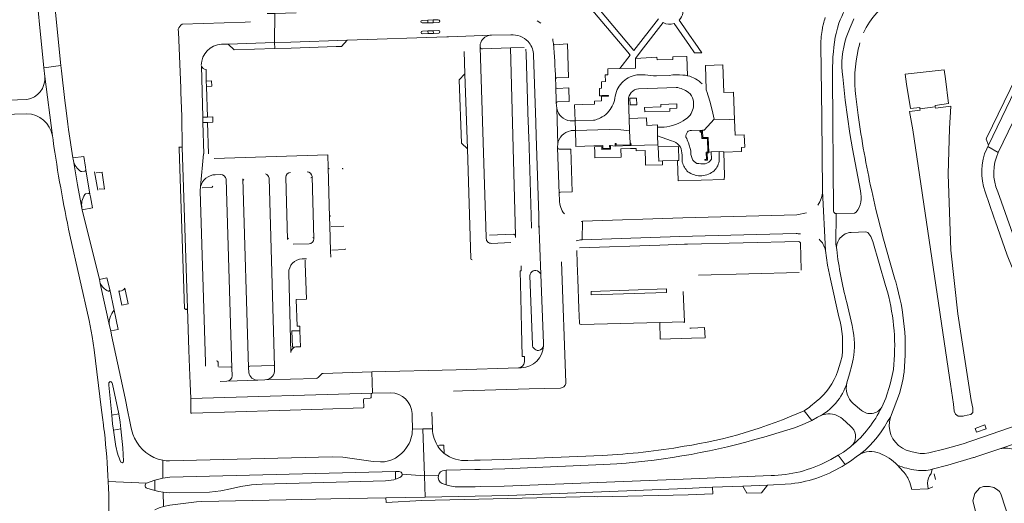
# Model space of a CAD drawing. Header units: metres. Extents: x 166325 to 190320, y 381923 to 404576.
# Tile 360 of 656: x 174343 to 174710, y 389487 to 389668. Entities that reach past the tile are written whole.
import ezdxf

# ---------------------------------------------------------------- set-up
doc = ezdxf.new("R2010")
doc.units = ezdxf.units.M
for name, color, linetype, lineweight in [('B-WE-OG-WATER_MEER-GV', 8, 'Continuous', 18), ('B-WE-VH-VERHARDING_ASFALT-GV', 8, 'Continuous', 18), ('B-WE-VH-VERHARDING_BETON-GV', 8, 'Continuous', 18), ('B-WE-VH-VERHARDING_BETONSTRAATSTEEN-GV', 8, 'Continuous', 18), ('B-WE-VH-VERHARDING_STRAATBAKSTEEN-GV', 8, 'Continuous', 18)]:
    doc.layers.add(name, color=color, linetype=linetype, lineweight=lineweight)

msp = doc.modelspace()

# ---------------------------------------------------------------- linework, layer by layer
at = {"layer": 'B-WE-OG-WATER_MEER-GV', "flags": 128}
for points in [[(174687.967, 389649.138), (174673.347, 389647.574), (174673.876, 389643.824), (174675.39, 389634.702), (174678.814, 389635.146), (174678.878, 389634.651), (174684.584, 389635.391), (174684.519, 389635.887), (174689.575, 389636.543), (174688.392, 389645.769)], [(174690.443, 389635.647), (174684.648, 389634.895), (174684.584, 389635.391), (174678.878, 389634.651), (174678.943, 389634.155), (174674.976, 389633.64), (174676.171, 389626.755), (174689.884, 389534.206), (174691.348, 389524.308), (174691.687, 389521.608), (174692.083, 389520.492), (174693.188, 389519.762), (174695.039, 389519.748), (174695.385, 389519.832), (174696.526, 389520.11), (174697.902, 389520.33), (174698.602, 389521.119), (174698.576, 389522.719), (174698.038, 389525.654), (174693.062, 389558.023), (174690.379, 389581.805), (174689.41, 389610.197), (174689.927, 389627.204)]]:
    msp.add_lwpolyline(points, close=True, dxfattribs=at)
msp.add_lwpolyline([(174712.413, 389480.351), (174709.047, 389490.738), (174708.562, 389491.607), (174707.787, 389492.287), (174706.451, 389493.088), (174704.879, 389493.462), (174702.594, 389493.433), (174701.241, 389492.934), (174699.409, 389490.852), (174698.589, 389488.182), (174701.581, 389476.591), (174709.4, 389446.582), (174714.521, 389429.184)], dxfattribs=at)
at = {"layer": 'B-WE-VH-VERHARDING_ASFALT-GV', "flags": 128}
for points in [[(174346.651, 389706.395), (174348.14, 389686.427), (174351.665, 389649.974), (174358.041, 389650.761), (174356.316, 389668.131), (174354.435, 389688.002), (174353.524, 389699.682), (174353.073, 389706.819), (174352.543, 389718.244), (174352.251, 389728.783), (174352.189, 389740.657), (174352.232, 389749.786), (174352.442, 389759.042), (174352.827, 389767.278), (174352.83, 389767.352)], [(174418.069, 389658.722), (174420.574, 389658.803), (174437.864, 389659.366), (174437.954, 389670.175), (174435.097, 389670.198)], [(174445.881, 389670.504), (174437.954, 389670.175), (174437.864, 389659.366), (174443.947, 389659.564), (174464.911, 389660.246), (174502.221, 389661.459), (174502.823, 389661.479), (174518.883, 389662.173), (174526.034, 389662.203)], [(174428.866, 389667.125), (174426.906, 389666.936), (174403.4, 389666.225)], [(174492.966, 389667.662), (174495.041, 389667.734), (174497.031, 389667.803), (174499.008, 389667.872)], [(174495.064, 389666.736), (174493.008, 389666.674)], [(174499.037, 389666.857), (174497.078, 389666.797), (174495.064, 389666.736)], [(174537.349, 389666.554), (174535.902, 389667.442)], [(174647.254, 389661.321), (174647.566, 389662.771), (174648.018, 389664.704), (174648.593, 389666.629)], [(174654.135, 389668.177), (174653.913, 389667.626), (174652.841, 389664.968), (174652.074, 389663.082), (174651.348, 389661.299)], [(174401.894, 389664.342), (174401.935, 389663.252), (174402.819, 389642.476), (174402.884, 389640.77), (174403.198, 389631.744), (174403.341, 389620.3), (174405.321, 389560.05), (174405.871, 389544.397), (174406.083, 389537.928), (174406.279, 389531.942), (174406.548, 389526.313), (174474.384, 389528.364), (174474.175, 389536.297), (174455.948, 389535.749), (174455.601, 389535.653), (174454.11, 389534.171), (174453.711, 389533.939), (174453.403, 389533.885), (174434.269, 389533.329), (174431.651, 389533.218), (174420.016, 389532.829), (174417.576, 389532.764)], [(174493.07, 389663.666), (174495.126, 389663.731), (174497.129, 389663.793), (174499.141, 389663.857)], [(174495.165, 389662.726), (174493.124, 389662.652)], [(174499.16, 389662.871), (174497.193, 389662.799), (174495.165, 389662.726)], [(174542.01, 389659.015), (174541.886, 389659.489)], [(174641.838, 389658.452), (174642.231, 389631.378), (174642.451, 389603.895), (174643.581, 389581.647), (174644.396, 389576.126), (174645.442, 389570.997), (174648.618, 389556.902)], [(174534.553, 389654.768), (174535.375, 389629.521), (174535.423, 389628.039), (174535.492, 389625.91), (174535.537, 389624.53), (174536.505, 389594.757), (174536.576, 389592.588), (174537.297, 389572.637), (174538.237, 389547.032), (174538.315, 389546.682), (174538.308, 389546.086)], [(174366.058, 389596.895), (174365.922, 389597.449), (174365.607, 389598.816), (174364.272, 389606.16), (174362.77, 389615.195), (174362.68, 389615.735), (174362.584, 389616.276), (174360.948, 389626.897), (174360.671, 389628.898), (174359.984, 389633.967), (174359.509, 389637.761), (174359.509, 389637.764), (174358.247, 389648.774), (174358.041, 389650.761), (174351.665, 389649.974), (174352.026, 389646.666), (174354.923, 389624.544), (174355.136, 389623.003), (174355.163, 389622.804)], [(174412.087, 389538.461), (174412.075, 389539.817), (174410.068, 389603.969), (174410.223, 389605.587), (174411.275, 389617.849), (174411.461, 389617.839), (174411.114, 389629.451), (174411.056, 389631.459), (174410.53, 389650.677)], [(174354.923, 389624.544), (174352.026, 389646.666)], [(174646.646, 389596.377), (174646.151, 389646.641)], [(174650.071, 389646.567), (174650.98, 389637.899), (174652.668, 389625.412), (174653.618, 389619.708), (174656.636, 389603.941)], [(174544.233, 389600.515), (174544.119, 389602.986), (174544.118, 389603.015), (174543.564, 389619.967), (174543.558, 389620.384), (174543.607, 389621.425), (174543.205, 389634.729), (174543.083, 389635.962), (174543.079, 389636.7), (174543.044, 389637.6), (174542.897, 389642.719)], [(174573.824, 389642.018), (174584.307, 389642.424), (174587.868, 389642.634)], [(174602.037, 389630.692), (174601.277, 389634.057), (174600.416, 389637.408), (174599.322, 389641.021)], [(174345.29, 389638.047), (174331.284, 389637.62), (174331.434, 389632.324), (174345.374, 389632.782)], [(174556.934, 389630.359), (174550.094, 389630.059), (174550.201, 389626.565), (174562.79, 389626.896), (174567.124, 389626.773), (174570.458, 389626.428), (174570.28, 389631.015), (174570.014, 389637.902)], [(174656.825, 389625.252), (174655.784, 389632.278), (174654.877, 389639.246)], [(174593.527, 389626.458), (174597.672, 389626.611), (174598.287, 389626.634), (174602.037, 389630.692)], [(174583.327, 389627.755), (174583.214, 389627.718), (174580.851, 389627.711), (174580.871, 389624.561), (174586.102, 389622.637)], [(174603.859, 389614.985), (174603.908, 389618.619), (174600.911, 389618.552), (174601.063, 389615.759)], [(174643.581, 389581.647), (174642.451, 389603.895)], [(174384.49, 389514.767), (174384.239, 389515.943), (174383.719, 389518.385), (174383.078, 389521.391), (174382.057, 389526.447), (174377.002, 389549.974), (174376.657, 389551.613), (174376.242, 389553.573), (174372.779, 389569.389), (174372.465, 389570.822), (174366.058, 389596.895)], [(174636.471, 389595.684), (174632.943, 389595.001), (174590.299, 389593.888), (174552.823, 389592.681), (174552.72, 389585.645), (174578.232, 389586.536), (174589.157, 389586.918), (174593.922, 389587.046), (174617.871, 389587.69), (174632.627, 389587.974)], [(174655.049, 389595.966), (174654.469, 389595.611), (174647.613, 389595.483), (174647.491, 389584.017), (174647.77, 389581.988)], [(174647.77, 389581.988), (174647.491, 389584.017), (174647.613, 389595.483)], [(174663.168, 389594.12), (174662.455, 389596.987)], [(174552.72, 389585.645), (174552.823, 389592.681), (174552.336, 389592.564)], [(174669.802, 389569.982), (174669.5, 389570.984), (174667.692, 389577.001), (174665.215, 389585.877), (174664.124, 389590.27), (174663.168, 389594.12)], [(174653.211, 389588.446), (174658.711, 389588.633), (174659.424, 389588.349), (174660.481, 389586.916), (174661.311, 389585.086), (174666.049, 389568.544), (174666.731, 389566.162)], [(174361.428, 389587.445), (174368.596, 389555.525), (174369.796, 389549.471), (174370.536, 389544.591), (174373.147, 389523.039), (174373.599, 389519.308), (174373.96, 389516.573), (174374.017, 389516.117), (174374.157, 389514.977), (174374.291, 389513.835)], [(174546.606, 389531.936), (174546.639, 389532.382), (174545.011, 389577.409)], [(174653.694, 389552.915), (174653.537, 389553.586), (174651.502, 389562.283)], [(174649.766, 389542.138), (174649.252, 389539.934), (174648.247, 389536.668)], [(174651.606, 389532.24), (174652.511, 389535.604), (174653.386, 389538.858), (174653.977, 389541.053)], [(174529.991, 389537.854), (174528.939, 389537.822), (174505.643, 389537.124), (174474.175, 389536.297), (174474.384, 389528.364), (174481.24, 389528.524)], [(174668.959, 389537.226), (174668.525, 389534.989), (174667.762, 389531.713), (174666.096, 389526.521), (174664.601, 389523.099)], [(174794.343, 389537.098), (174784.596, 389533.703), (174782.464, 389539.945), (174772.722, 389536.617), (174727.479, 389520.788), (174727.135, 389520.667), (174719.133, 389517.769), (174698.673, 389510.725), (174697.548, 389510.337), (174694.993, 389509.458), (174688.324, 389507.555), (174682.23, 389506.1), (174680.57, 389505.81)], [(174653.222, 389508.541), (174652.986, 389508.344), (174650.304, 389506.354), (174648.343, 389505.179), (174650.946, 389501.738), (174652.913, 389502.999), (174655.601, 389504.885), (174656.207, 389505.31), (174658.413, 389507.101), (174660.042, 389508.671), (174661.583, 389510.329), (174663.031, 389512.068), (174664.382, 389513.883), (174665.631, 389515.77), (174666.775, 389517.722), (174667.896, 389519.347), (174671.182, 389528.243), (174671.881, 389530.636), (174672.567, 389533.808), (174672.758, 389535.013), (174672.913, 389536.223)], [(174377.082, 389520.112), (174376.023, 389531.402), (174376.021, 389532.2)], [(174377.109, 389532.377), (174377.33, 389531.685), (174379.664, 389520.663), (174380.173, 389517.537), (174380.428, 389515.067), (174381.17, 389507.887), (174381.407, 389502.889)], [(174504.624, 389529.058), (174507.979, 389529.182), (174532.908, 389529.973), (174544.673, 389530.288)], [(174640.14, 389525.218), (174637.958, 389523.451), (174637.567, 389523.134), (174635.597, 389521.812), (174638.475, 389518.143), (174640.577, 389519.386)], [(174378.431, 389509.337), (174377.714, 389514.518), (174377.382, 389516.916), (174377.082, 389520.112)], [(174489.211, 389520.713), (174489.232, 389519.784), (174489.345, 389514.89), (174493.189, 389515.036), (174496.815, 389515.026), (174496.814, 389515.048), (174496.813, 389515.07), (174496.632, 389521.316)], [(174638.475, 389518.143), (174635.597, 389521.812)], [(174667.896, 389519.347), (174666.775, 389517.722), (174665.631, 389515.77), (174664.382, 389513.883), (174663.031, 389512.068), (174661.583, 389510.329), (174660.042, 389508.671), (174658.413, 389507.101), (174656.207, 389505.31)], [(174683.443, 389499.905), (174689.296, 389501.448), (174698.921, 389504.307), (174699.14, 389504.37), (174700.061, 389504.673), (174708.713, 389507.52), (174727.425, 389513.848), (174727.572, 389513.899), (174745.529, 389520.132)], [(174485.497, 389498.136), (174493.857, 389497.418), (174493.189, 389515.036)], [(174493.189, 389515.036), (174489.345, 389514.89)], [(174496.815, 389515.026), (174493.189, 389515.036), (174493.857, 389497.418), (174499.027, 389497.614)], [(174620.547, 389511.955), (174632.03, 389515.434), (174634.884, 389516.491), (174638.475, 389518.143)], [(174501.232, 389505.842), (174500.085, 389506.884), (174499.06, 389508.09)], [(174678.97, 389505.85), (174676.01, 389506.43), (174673.765, 389507.076), (174672.318, 389507.865)], [(174375.749, 389495.307), (174390.079, 389494.721), (174393.096, 389495.814), (174396.139, 389496.619), (174396.116, 389503.301), (174394.4, 389503.725), (174392.754, 389504.369)], [(174477.475, 389502.656), (174474.728, 389502.817), (174463.312, 389504.43), (174459.342, 389504.551), (174398.648, 389503.091), (174397.377, 389503.136), (174396.116, 389503.301), (174396.139, 389496.619), (174398.708, 389497.029), (174482.961, 389499.057), (174484.441, 389499.092)], [(174560.217, 389505.105), (174523.349, 389503.572), (174514.589, 389503.342), (174512.498, 389503.285), (174510.02, 389503.218)], [(174650.946, 389501.738), (174648.343, 389505.179), (174645.596, 389503.531)], [(174501.351, 389499.516), (174501.931, 389499.53), (174512.6, 389499.795), (174514.692, 389499.847), (174523.903, 389500.075), (174560.719, 389501.702), (174565.681, 389501.962)], [(174484.631, 389496.907), (174483.009, 389496.206), (174482.389, 389496.011), (174479.286, 389495.565), (174433.233, 389494.374), (174429.219, 389494.095), (174425.319, 389493.466), (174421.427, 389492.587), (174417.795, 389491.872), (174413.507, 389491.423), (174398.78, 389491.096), (174396.197, 389491.306), (174396.424, 389486.066), (174398.804, 389486.529), (174408.704, 389487.772), (174410.75, 389487.88), (174442.23, 389488.51), (174458.817, 389488.842), (174479.456, 389489.255), (174494.155, 389489.549), (174493.857, 389497.418)], [(174493.857, 389497.418), (174485.497, 389498.136)], [(174499.027, 389497.614), (174493.857, 389497.418), (174494.155, 389489.549), (174525.19, 389490.17), (174591.47, 389492.76), (174601.388, 389493.191), (174612.733, 389493.635), (174621.919, 389493.994), (174630.805, 389494.523)], [(174624.55, 389497.587), (174623.268, 389497.536), (174596.409, 389496.479), (174590.502, 389496.225), (174523.625, 389493.605), (174514.917, 389493.442), (174512.79, 389493.403), (174507.296, 389493.3)], [(174390.079, 389494.721), (174375.749, 389495.307)], [(174393.086, 389484.73), (174394.718, 389485.492), (174396.424, 389486.066), (174396.197, 389491.306), (174394.682, 389491.582), (174393.191, 389491.97), (174390.186, 389492.828)], [(174501.984, 389494.104), (174500.46, 389494.66)]]:
    msp.add_lwpolyline(points, dxfattribs=at)
at = {"layer": 'B-WE-VH-VERHARDING_ASFALT-GV'}
for points in [[(174648.593, 389666.629, -0.0670117), (174653.78, 389676.13)], [(174657.82, 389663.032, -0.161115), (174669.667, 389675.882)], [(174403.4, 389666.225, 0.1851159), (174401.894, 389664.342)], [(174493.008, 389666.674, -0.9811441), (174492.966, 389667.662)], [(174642.835, 389666.397, 0.0131625), (174642.445, 389664.689)], [(174643.513, 389668.671, 0.0188543), (174642.835, 389666.397)], [(174493.124, 389662.652, -0.9787042), (174493.07, 389663.666)], [(174499.141, 389663.857, -0.961384), (174499.16, 389662.871)], [(174526.034, 389662.203, -0.2359167), (174532.515, 389659.74)], [(174642.445, 389664.689, 0.0496502), (174641.838, 389658.452)], [(174410.499, 389650.878, -0.4053469), (174418.069, 389658.722)], [(174532.515, 389659.74, -0.1632677), (174534.525, 389655.223)], [(174541.886, 389659.489, -0.0585587), (174541.727, 389660.703)], [(174646.151, 389646.641, -0.0422991), (174647.254, 389661.321)], [(174651.348, 389661.299, 0.1150503), (174650.071, 389646.567)], [(174655.848, 389656.833, -0.0232673), (174656.435, 389659.276)], [(174534.525, 389655.223, -0.0131581), (174534.553, 389654.768)], [(174654.877, 389639.246, -0.0875017), (174655.848, 389656.833)], [(174572.129, 389647.038, 0.1236459), (174569.306, 389645.753)], [(174590.354, 389647.221, 0.0551405), (174585.276, 389647.115)], [(174597.554, 389643.912, 0.1428923), (174592.119, 389646.961)], [(174352.026, 389646.666, -0.3985343), (174345.29, 389638.047)], [(174542.897, 389642.719, 0.0026111), (174542.797, 389645.792)], [(174569.306, 389645.753, 0.152837), (174565.505, 389641.072)], [(174592.389, 389640.738, -0.1954264), (174594.134, 389637.932)], [(174345.374, 389632.782, -0.3514431), (174354.923, 389624.544)], [(174593.428, 389632.904, -0.1101067), (174591.373, 389630.709)], [(174591.488, 389623.981, -0.1796819), (174592.05, 389625.948)], [(174592.05, 389625.948, -0.2681661), (174593.527, 389626.458)], [(174662.455, 389596.987, -0.0194004), (174656.825, 389625.252)], [(174355.163, 389622.804, 0.0176676), (174361.428, 389587.445)], [(174592.415, 389621.902, 0.0466121), (174591.488, 389623.981)], [(174588.965, 389620.961, -0.1850905), (174589.892, 389618.158)], [(174589.892, 389618.158, -0.0539534), (174590.095, 389614.656)], [(174593.779, 389616.058, -0.1240393), (174593.256, 389618.97)], [(174595.577, 389614.236, -0.2011035), (174593.779, 389616.058)], [(174598.616, 389614.076, -0.0645067), (174595.577, 389614.236)], [(174601.063, 389615.759, -0.1773519), (174598.616, 389614.076)], [(174601.567, 389611.107, 0.1847245), (174603.859, 389614.985)], [(174592.193, 389611.099, 0.1417389), (174596.794, 389609.571)], [(174596.794, 389609.571, 0.1436175), (174601.567, 389611.107)], [(174642.451, 389603.895, -0.1575223), (174640.72, 389598.589)], [(174656.636, 389603.941, -0.2318749), (174655.049, 389595.966)], [(174546.12, 389595.363, -0.1801451), (174544.233, 389600.515)], [(174647.613, 389595.483, -0.39606), (174646.646, 389596.377)], [(174647.77, 389581.988, -0.4280313), (174653.211, 389588.446)], [(174550.51, 389585.252, -0.0701698), (174552.72, 389585.645)], [(174632.627, 389587.974, -0.0175978), (174634.213, 389587.884)], [(174641.177, 389585.843, -0.1774782), (174643.581, 389581.647)], [(174651.502, 389562.283, -0.034413), (174647.77, 389581.988)], [(174672.913, 389536.223, 0.0973048), (174669.802, 389569.982)], [(174666.731, 389566.162, -0.093459), (174668.959, 389537.226)], [(174648.618, 389556.902, -0.094397), (174649.766, 389542.138)], [(174653.977, 389541.053, 0.0977), (174653.694, 389552.915)], [(174538.308, 389546.086, -0.3906586), (174529.991, 389537.854)], [(174648.247, 389536.668, -0.1389769), (174640.14, 389525.218)], [(174376.021, 389532.2, -0.7077924), (174377.109, 389532.377)], [(174544.673, 389530.288, 0.3527054), (174546.606, 389531.936)], [(174640.577, 389519.386, 0.2116148), (174651.606, 389532.24)], [(174481.24, 389528.524, -0.3968488), (174489.211, 389520.713)], [(174635.597, 389521.812, -0.0681115), (174590.757, 389508.502)], [(174672.318, 389507.865, -0.357194), (174667.896, 389519.347)], [(174392.754, 389504.369, -0.2319094), (174384.49, 389514.767)], [(174489.345, 389514.89, -0.1542146), (174487.134, 389508.032)], [(174499.06, 389508.09, -0.1369386), (174496.815, 389515.026)], [(174374.291, 389513.835, -0.0182486), (174375.749, 389495.307)], [(174565.681, 389501.962, 0.0534841), (174620.547, 389511.955)], [(174380.441, 389502.626, -0.0629445), (174378.431, 389509.337)], [(174487.134, 389508.032, -0.2545465), (174477.475, 389502.656)], [(174590.757, 389508.502, -0.0314219), (174560.217, 389505.105)], [(174510.02, 389503.218, -0.1944715), (174501.232, 389505.842)], [(174645.596, 389503.531, -0.1119532), (174624.55, 389497.587)], [(174656.207, 389505.31, -0.2406494), (174663.777, 389505.887)], [(174663.777, 389505.887, -0.1020858), (174670.502, 389501.462)], [(174680.57, 389505.81, -0.0775141), (174678.97, 389505.85)], [(174381.407, 389502.889, -0.7900404), (174380.441, 389502.626)], [(174630.805, 389494.523, 0.1169183), (174650.946, 389501.738)], [(174670.502, 389501.462, 0.074777), (174677.541, 389499.607)], [(174677.541, 389499.607, 0.0982051), (174683.443, 389499.905)], [(174484.441, 389499.092, -0.3657909), (174485.497, 389498.136)], [(174485.497, 389498.136, -0.3919453), (174484.631, 389496.907)], [(174499.027, 389497.614, -0.3279603), (174501.351, 389499.516)], [(174375.749, 389495.307, -0.0189974), (174375.827, 389475.936)], [(174507.296, 389493.3, -0.0807563), (174501.984, 389494.104)]]:
    msp.add_lwpolyline(points, format="xyb", dxfattribs=at)
at = {"layer": 'B-WE-VH-VERHARDING_BETON-GV', "flags": 128}
for points in [[(174414.353, 389645.069), (174412.375, 389644.987), (174412.453, 389642.993), (174412.616, 389642.999), (174414.419, 389643.05)], [(174414.789, 389631.579), (174412.773, 389631.511), (174411.056, 389631.459), (174411.114, 389629.451), (174412.834, 389629.505), (174414.854, 389629.574)], [(174447.337, 389551.693), (174444.352, 389551.591), (174444.562, 389545.605), (174445.838, 389545.649), (174447.542, 389545.707)], [(174699.924, 389513.753), (174703.578, 389515.031), (174703.132, 389516.475), (174699.439, 389515.176)]]:
    msp.add_lwpolyline(points, close=True, dxfattribs=at)
at = {"layer": 'B-WE-VH-VERHARDING_BETONSTRAATSTEEN-GV', "flags": 128}
for points in [[(174809.88, 389697.469), (174808.003, 389696.83), (174806.184, 389696.097), (174767.641, 389682.725), (174763.421, 389681.261), (174763.327, 389681.228), (174759.446, 389679.882), (174730.29, 389669.727), (174729.383, 389669.25), (174727.315, 389667.138), (174725.109, 389663.792), (174724.289, 389662.229), (174723.706, 389661.117), (174723.527, 389660.743), (174719.248, 389651.837), (174704.427, 389620.98), (174704.235, 389620.583), (174708.119, 389618.324), (174728.925, 389661.23)], [(174495.041, 389667.734), (174492.966, 389667.662)], [(174493.008, 389666.674), (174495.064, 389666.736), (174495.041, 389667.734)], [(174499.008, 389667.872), (174497.031, 389667.803), (174497.078, 389666.797), (174499.037, 389666.857)], [(174495.126, 389663.731), (174493.07, 389663.666)], [(174493.124, 389662.652), (174495.165, 389662.726), (174495.126, 389663.731)], [(174499.141, 389663.857), (174497.129, 389663.793), (174497.193, 389662.799), (174499.16, 389662.871)], [(174518.883, 389662.173), (174502.823, 389661.479)], [(174547.243, 389658.879), (174542.579, 389658.56)], [(174543.303, 389646.243), (174547.63, 389646.365), (174547.243, 389658.879)], [(174508.708, 389655.972), (174508.97, 389647.621), (174509.85, 389619.593), (174511.133, 389578.698)], [(174516.893, 389586.123), (174516.876, 389586.693), (174514.649, 389657.523), (174514.617, 389657.772)], [(174514.91, 389657.183), (174514.72, 389657.519), (174514.617, 389657.772), (174514.649, 389657.523), (174516.876, 389586.693)], [(174525.908, 389657.352), (174515.452, 389656.967)], [(174518.178, 389587.386), (174527.153, 389587.721), (174527.826, 389587.263), (174525.908, 389657.352)], [(174531.033, 389657.566), (174525.908, 389657.352), (174527.826, 389587.263), (174527.846, 389586.518)], [(174533.825, 389589.989), (174533.679, 389594.692), (174532.756, 389624.443), (174532.708, 389625.991), (174532.652, 389627.797), (174532.602, 389629.409), (174531.803, 389655.15), (174531.749, 389656.9)], [(174410.53, 389650.677), (174411.056, 389631.459), (174412.773, 389631.511), (174412.453, 389642.993)], [(174591.69, 389654.152), (174586.558, 389654.05), (174586.559, 389653.029), (174580.684, 389652.93), (174580.626, 389653.845), (174572.584, 389653.461), (174572.65, 389649.786), (174566.801, 389649.68), (174562.305, 389649.553), (174562.368, 389647.325), (174561.366, 389647.311), (174561.435, 389644.784), (174559.973, 389644.742), (174559.941, 389642.262), (174559.171, 389642.216), (174559.257, 389639.448), (174559.891, 389639.46), (174559.941, 389637.607), (174557.377, 389637.517), (174557.39, 389636.385), (174552.761, 389636.206), (174549.89, 389636.095), (174550.094, 389630.059), (174556.934, 389630.359)], [(174592.119, 389646.961), (174591.854, 389654.175), (174591.69, 389654.152)], [(174609.297, 389640.813), (174605.656, 389640.694), (174605.319, 389651.004), (174598.755, 389650.774), (174599.015, 389641.675)], [(174412.453, 389642.993), (174412.375, 389644.987), (174412.291, 389649.237)], [(174580.425, 389646.962), (174585.276, 389647.115)], [(174542.897, 389642.719), (174543.044, 389637.6), (174543.079, 389636.7)], [(174547.741, 389642.4), (174543.4, 389642.22)], [(174543.54, 389637.216), (174547.913, 389637.392), (174547.914, 389637.378), (174547.741, 389642.4)], [(174599.322, 389641.021), (174600.416, 389637.408), (174601.277, 389634.057), (174602.037, 389630.692), (174607.686, 389630.566), (174609.634, 389630.523), (174609.297, 389640.813)], [(174570.014, 389637.902), (174570.28, 389631.015), (174576.716, 389631.193), (174576.835, 389628.402), (174580.845, 389628.601), (174580.851, 389627.711), (174583.214, 389627.718), (174583.327, 389627.755)], [(174543.205, 389634.729), (174543.607, 389621.425)], [(174413.239, 389617.833), (174412.834, 389629.505), (174411.114, 389629.451), (174411.461, 389617.839), (174411.275, 389617.849), (174410.223, 389605.587)], [(174550.094, 389630.059), (174548.229, 389630.108)], [(174548.349, 389626.413), (174548.653, 389626.455), (174550.201, 389626.565), (174550.094, 389630.059)], [(174597.641, 389626.212), (174597.672, 389626.611), (174593.527, 389626.458)], [(174601.063, 389615.759), (174600.911, 389618.552), (174599.996, 389618.429), (174600.005, 389618.108), (174599.395, 389618.059), (174599.545, 389615.44), (174598.56, 389615.401), (174598.531, 389615.721), (174599.179, 389615.768), (174599.076, 389618.359), (174599.691, 389618.388), (174599.541, 389623.577), (174597.433, 389623.517), (174597.352, 389625.903), (174596.758, 389625.842), (174596.713, 389626.205), (174597.641, 389626.212)], [(174586.102, 389622.637), (174580.871, 389624.561), (174581.022, 389621.189), (174581.059, 389620.367), (174588.739, 389620.502), (174588.777, 389615.292), (174588.289, 389615.293), (174588.524, 389607.678), (174605.779, 389608.212), (174605.879, 389609.563), (174605.59, 389618.424), (174605.473, 389618.534), (174603.908, 389618.619), (174603.859, 389614.985)], [(174592.415, 389621.902), (174593.256, 389618.97)], [(174403.341, 389620.3), (174402.936, 389620.295), (174402.182, 389620.287), (174402.107, 389620.286)], [(174402.252, 389619.667), (174404.221, 389560.045), (174404.751, 389559.599), (174404.934, 389559.603), (174405.321, 389560.05), (174403.341, 389620.3)], [(174543.564, 389619.967), (174544.118, 389603.015)], [(174548.464, 389619.587), (174544.104, 389619.479)], [(174544.611, 389603.515), (174548.99, 389603.563), (174548.464, 389619.587)], [(174708.119, 389618.324), (174704.235, 389620.583), (174703.793, 389619.67)], [(174366.586, 389616.845), (174362.584, 389616.276), (174362.68, 389615.735), (174362.77, 389615.195)], [(174362.77, 389615.195), (174364.272, 389606.16), (174365.607, 389598.816), (174365.922, 389597.449)], [(174367.337, 389611.866), (174367.207, 389612.851), (174366.586, 389616.845)], [(174458.813, 389579.17), (174458.754, 389581.382), (174458.47, 389591.044), (174458.36, 389594.12), (174457.849, 389612.656), (174457.689, 389617.374), (174415.348, 389616.017)], [(174365.906, 389611.156), (174366.886, 389611.315)], [(174368.916, 389602.693), (174367.337, 389611.866)], [(174370.652, 389611.062), (174371.899, 389604.16)], [(174373.47, 389610.664), (174373.458, 389610.975), (174373.457, 389610.978), (174371.25, 389610.658)], [(174372.341, 389604.717), (174374.362, 389604.615), (174373.47, 389610.664)], [(174457.849, 389612.656), (174458.36, 389594.12)], [(174415.718, 389609.985), (174417.737, 389610.035)], [(174421.927, 389537.702), (174419.751, 389608.268)], [(174419.751, 389608.268), (174421.927, 389537.702), (174422.015, 389534.848)], [(174425.992, 389608.468), (174428.128, 389537.94)], [(174428.201, 389536.129), (174428.128, 389537.94), (174425.992, 389608.468)], [(174437.846, 389538.321), (174435.792, 389608.737)], [(174435.792, 389608.737), (174437.846, 389538.321), (174437.881, 389536.424)], [(174442.024, 389609.016), (174442.749, 389585.747)], [(174452.576, 389586.034), (174451.839, 389609.294)], [(174367.31, 389602.806), (174368.265, 389603.009)], [(174410.223, 389605.587), (174410.068, 389603.969), (174412.075, 389539.817)], [(174414.274, 389605.187), (174410.763, 389605.069)], [(174703.231, 389603.599), (174706.505, 389594.156), (174707.143, 389592.317), (174710.433, 389582.829), (174711.426, 389579.965), (174713.34, 389575.345), (174713.502, 389575.402), (174734.636, 389582.886), (174739.245, 389584.518), (174756.588, 389590.66)], [(174714.134, 389585.99), (174707.952, 389603.617)], [(174365.922, 389597.449), (174366.058, 389596.895), (174369.851, 389597.657), (174369.151, 389601.658), (174368.916, 389602.693)], [(174537.297, 389572.637), (174536.576, 389592.588)], [(174458.47, 389591.044), (174458.754, 389581.382)], [(174463.786, 389590.745), (174458.953, 389590.597)], [(174526.043, 389584.596), (174518.813, 389584.326)], [(174633.58, 389584.971), (174592.018, 389584.011), (174590.994, 389583.976), (174581.679, 389583.656), (174551.669, 389582.624)], [(174450.745, 389584.143), (174444.784, 389583.982)], [(174459.224, 389581.843), (174464.041, 389581.99)], [(174550.74, 389581.615), (174550.905, 389576.971), (174551.118, 389570.962), (174551.509, 389559.941), (174551.7, 389554.55)], [(174634.489, 389574.273), (174634.381, 389579.591), (174634.286, 389584.284)], [(174445.965, 389563.301), (174449.726, 389563.427), (174449.293, 389576.804), (174449.271, 389578.031)], [(174449.748, 389578.539), (174448.129, 389578.548)], [(174529.932, 389575.955), (174530, 389574.034), (174529.571, 389574.019), (174529.817, 389564.103), (174530.102, 389552.613), (174530.363, 389542.118), (174531.134, 389542.093), (174531.188, 389540.576), (174531.208, 389540.006)], [(174596.187, 389572.485), (174633.754, 389573.502)], [(174375.256, 389571.442), (174372.465, 389570.822), (174372.779, 389569.389)], [(174376.306, 389567.046), (174375.256, 389571.442)], [(174443.131, 389573.256), (174443.985, 389543.585)], [(174534.206, 389546.07), (174534.186, 389546.576), (174533.165, 389572.201)], [(174372.779, 389569.389), (174376.242, 389553.573)], [(174377.995, 389559.409), (174376.306, 389567.046)], [(174379.681, 389566.551), (174380.878, 389561.185), (174383.245, 389561.723), (174381.923, 389567.532)], [(174552.307, 389553.982), (174581.671, 389554.803), (174590.891, 389555.061), (174590.456, 389566.382)], [(174445.838, 389545.649), (174444.562, 389545.605), (174444.352, 389551.591), (174447.337, 389551.693), (174447.278, 389553.432), (174446.284, 389553.408), (174445.965, 389563.301)], [(174376.242, 389553.573), (174376.657, 389551.613), (174379.491, 389552.187), (174377.995, 389559.409)], [(174590.852, 389554.592), (174590.891, 389555.061), (174581.671, 389554.803), (174581.866, 389548.496), (174593.567, 389548.88), (174598.645, 389549.046), (174598.472, 389552.874)], [(174598.472, 389552.874), (174593.425, 389552.659), (174592.987, 389552.64)], [(174416.737, 389539.969), (174416.814, 389538.325)], [(174417.073, 389538.065), (174421.421, 389538.199)], [(174428.592, 389538.471), (174437.386, 389538.753)], [(174528.939, 389537.822), (174529.991, 389537.854)], [(174420.016, 389532.829), (174431.651, 389533.218)], [(174434.269, 389533.329), (174453.403, 389533.885)], [(174377.082, 389520.112), (174379.664, 389520.663), (174377.33, 389531.685), (174377.109, 389532.377)], [(174474.384, 389528.364), (174406.548, 389526.313), (174406.608, 389521.057)], [(174471.25, 389523.17), (174471.078, 389525.834)], [(174471.59, 389526.362), (174473.587, 389526.43)], [(174473.954, 389526.797), (174473.904, 389527.812)], [(174406.905, 389520.837), (174455.84, 389522.37), (174470.937, 389522.863)], [(174657.022, 389521.937), (174653.963, 389524.507)], [(174640.577, 389519.386), (174642.514, 389520.265), (174643.668, 389520.539)], [(174649.987, 389518.732), (174652.938, 389516.024), (174653.579, 389515.436)], [(174380.428, 389515.067), (174377.714, 389514.518), (174378.431, 389509.337)], [(174381.407, 389502.889), (174381.17, 389507.887), (174380.428, 389515.067)], [(174727.425, 389513.848), (174708.713, 389507.52)], [(174499.06, 389508.09), (174500.085, 389506.884), (174501.232, 389505.842), (174501.091, 389508.925)], [(174501.091, 389508.925), (174499.474, 389508.905)], [(174670.502, 389501.462), (174672.503, 389499.173)], [(174683.032, 389498.307), (174683.443, 389499.905)], [(174484.441, 389499.092), (174482.961, 389499.057), (174483.009, 389496.206), (174484.631, 389496.907)], [(174500.46, 389494.66), (174501.984, 389494.104), (174501.931, 389499.53)], [(174501.931, 389499.53), (174501.351, 389499.516)], [(174684.634, 389496.159), (174684.135, 389498.179)], [(174393.096, 389495.814), (174390.079, 389494.721)], [(174390.186, 389492.828), (174393.191, 389491.97), (174393.096, 389495.814)], [(174675.073, 389495.023), (174675.799, 389492.404), (174681.917, 389492.587), (174681.691, 389494.683)], [(174681.691, 389494.683), (174681.917, 389492.587), (174683.672, 389493.396)]]:
    msp.add_lwpolyline(points, dxfattribs=at)
for points in [[(174497.031, 389667.803), (174495.041, 389667.734), (174495.064, 389666.736), (174497.078, 389666.797)], [(174497.129, 389663.793), (174495.126, 389663.731), (174495.165, 389662.726), (174497.193, 389662.799)], [(174437.864, 389659.366), (174420.574, 389658.803), (174422.745, 389656.675), (174437.91, 389657.113)], [(174464.911, 389660.246), (174443.947, 389659.564), (174437.864, 389659.366), (174437.91, 389657.113), (174444.025, 389657.301), (174460.863, 389657.898), (174462.791, 389657.954)], [(174719.248, 389651.837), (174717.09, 389651.112), (174716.878, 389650.743), (174703.771, 389623.647), (174703.605, 389623.265), (174704.427, 389620.98)], [(174508.97, 389647.621), (174506.829, 389645.499), (174507.607, 389621.735), (174509.85, 389619.593)], [(174560.031, 389639.257), (174560.025, 389639.577), (174562.551, 389639.625), (174562.557, 389639.305)], [(174570.609, 389636.034), (174570.58, 389638.551), (174573.076, 389638.596), (174573.083, 389636.094)], [(174588.09, 389634.844), (174585.499, 389634.758), (174585.526, 389633.764), (174576.088, 389633.421), (174576.066, 389635.07), (174582.066, 389635.315), (174582.053, 389636.271), (174588.059, 389636.487)], [(174580.851, 389627.711), (174580.845, 389628.601), (174576.835, 389628.402), (174576.716, 389631.193), (174570.28, 389631.015), (174570.458, 389626.428), (174570.638, 389621.8), (174570.911, 389621.809), (174570.988, 389620.868), (174581.022, 389621.189), (174580.871, 389624.561)], [(174613.262, 389624.846), (174609.823, 389624.734), (174609.634, 389630.523), (174607.686, 389630.566), (174602.037, 389630.692), (174598.287, 389626.634), (174597.672, 389626.611), (174597.641, 389626.212), (174597.754, 389623.856), (174599.837, 389623.883), (174599.996, 389618.429), (174600.911, 389618.552), (174603.908, 389618.619), (174605.473, 389618.534), (174605.59, 389618.424), (174612.266, 389618.643), (174612.215, 389620.197), (174613.413, 389620.237)], [(174570.458, 389626.428), (174567.124, 389626.773), (174562.79, 389626.896), (174550.201, 389626.565), (174550.365, 389621.19), (174550.386, 389620.485), (174560.386, 389620.847), (174560.442, 389619.724), (174562.997, 389619.812), (174562.991, 389620.922), (174563.294, 389620.936), (174565.088, 389620.679), (174565.056, 389621.63), (174565.386, 389621.654), (174565.378, 389620.98), (174570.66, 389621.156), (174570.638, 389621.8)], [(174581.059, 389620.367), (174581.022, 389621.189), (174570.988, 389620.868), (174570.646, 389620.857), (174565.088, 389620.679), (174563.294, 389620.936), (174563.331, 389619.51), (174560.101, 389619.431), (174560.066, 389620.474), (174557.388, 389620.382), (174557.447, 389618.483), (174557.475, 389617.584), (174557.516, 389616.238), (174567.278, 389616.54), (174567.183, 389619.625), (174570.715, 389619.734), (174572.834, 389619.799), (174572.861, 389618.924), (174576.21, 389619.028), (174576.337, 389614.924), (174576.38, 389613.532), (174582.759, 389613.729), (174582.716, 389615.121), (174581.296, 389615.077)], [(174581.059, 389620.367), (174581.296, 389615.077), (174582.716, 389615.121), (174588.289, 389615.293), (174588.777, 389615.292), (174588.739, 389620.502)], [(174584.245, 389565.967), (174556.042, 389565.042), (174556.027, 389566.288), (174584.222, 389567.288)], [(174601.495, 389490.693), (174601.388, 389493.191), (174591.47, 389492.76), (174525.19, 389490.17), (174494.155, 389489.549), (174479.456, 389489.255), (174479.507, 389487.483), (174492.858, 389488.242), (174497.891, 389488.42), (174557.458, 389489.746), (174558.58, 389489.62), (174592.266, 389490.392)], [(174621.919, 389493.994), (174612.733, 389493.635), (174614.229, 389491.005), (174619.68, 389491.143)]]:
    msp.add_lwpolyline(points, close=True, dxfattribs=at)
at = {"layer": 'B-WE-VH-VERHARDING_BETONSTRAATSTEEN-GV'}
for points in [[(174499.037, 389666.857, 0.9959571), (174499.008, 389667.872)], [(174516.345, 389661.339, -0.1268937), (174518.883, 389662.173)], [(174514.617, 389657.772, -0.0371374), (174514.609, 389658.257)], [(174514.609, 389658.257, -0.0803075), (174514.829, 389659.262)], [(174514.829, 389659.262, -0.0204687), (174514.907, 389659.445)], [(174514.907, 389659.445, -0.1021001), (174516.345, 389661.339)], [(174542.579, 389658.56, -0.4118682), (174542.01, 389659.015)], [(174542.01, 389659.015, -0.0108167), (174542.797, 389645.792)], [(174515.452, 389656.967, -0.1966879), (174514.91, 389657.183)], [(174412.291, 389649.237, -0.3189818), (174410.53, 389650.677)], [(174572.129, 389647.038, -0.1071907), (174576.266, 389647.254)], [(174576.266, 389647.254, 0.0302983), (174580.425, 389646.962)], [(174590.354, 389647.221, -0.0395529), (174592.119, 389646.961)], [(174542.797, 389645.792, -0.4362397), (174543.303, 389646.243)], [(174543.4, 389642.22, -0.3955492), (174542.897, 389642.719)], [(174564.817, 389637.668, -0.0592948), (174565.505, 389641.072)], [(174573.824, 389642.018, 0.4138151), (174570.014, 389637.902)], [(174592.389, 389640.738, 0.1153102), (174587.868, 389642.634)], [(174599.015, 389641.675, -0.0099471), (174599.322, 389641.021)], [(174543.079, 389636.7, -0.3989147), (174543.54, 389637.216)], [(174563.582, 389635.028, 0.0709091), (174564.817, 389637.668)], [(174593.428, 389632.904, 0.1985396), (174594.134, 389637.932)], [(174548.229, 389630.108, -0.3217602), (174543.205, 389634.729)], [(174558.778, 389630.913, 0.1824309), (174563.582, 389635.028)], [(174556.934, 389630.359, 0.1170031), (174558.778, 389630.913)], [(174583.327, 389627.755, 0.1322141), (174591.373, 389630.709)], [(174543.607, 389621.425, -0.3228264), (174548.349, 389626.413)], [(174588.965, 389620.961, 0.1468717), (174586.102, 389622.637)], [(174402.107, 389620.286, -0.0240483), (174402.252, 389619.667)], [(174544.104, 389619.479, -0.4062681), (174543.564, 389619.967)], [(174703.793, 389619.67, 0.1982171), (174703.231, 389603.599)], [(174707.952, 389603.617, -0.2193198), (174708.119, 389618.324)], [(174365.523, 389611.236, -0.2021132), (174362.77, 389615.195)], [(174592.193, 389611.099, -0.0980495), (174590.095, 389614.656)], [(174365.906, 389611.156, -0.0918749), (174365.523, 389611.236)], [(174366.886, 389611.315, 0.4144925), (174367.337, 389611.866)], [(174434.419, 389610.319, -0.3128305), (174435.792, 389608.737)], [(174442.024, 389609.016, -0.3731434), (174443.841, 389610.833)], [(174450.006, 389611.029, -0.3790956), (174451.839, 389609.294)], [(174458.335, 389612.18, -0.3928604), (174457.849, 389612.656)], [(174463.411, 389612.076, 0.3650774), (174463.104, 389612.347)], [(174410.223, 389605.587, -0.3345388), (174415.718, 389609.985)], [(174417.737, 389610.035, -0.3861483), (174419.751, 389608.268)], [(174426.436, 389608.001, -0.3295919), (174425.992, 389608.468)], [(174451.839, 389609.294, -0.3054563), (174451.436, 389608.768)], [(174366.962, 389602.596, -0.2337748), (174367.31, 389602.806)], [(174368.265, 389603.009, -0.4527456), (174368.916, 389602.693)], [(174414.755, 389605.722, -0.3335575), (174414.274, 389605.187)], [(174544.118, 389603.015, -0.4103293), (174544.611, 389603.515)], [(174365.922, 389597.449, -0.1942087), (174366.962, 389602.596)], [(174458.36, 389594.12, -0.3890749), (174458.817, 389594.608)], [(174536.576, 389592.588, -0.0335008), (174536.426, 389590.39)], [(174442.749, 389585.747, -0.3151633), (174443.102, 389586.247)], [(174452.576, 389586.034, -0.3940013), (174450.745, 389584.143)], [(174452.098, 389586.569, -0.3075311), (174452.576, 389586.034)], [(174518.813, 389584.326, -0.4162301), (174516.893, 389586.123)], [(174634.286, 389584.284, 0.4070281), (174633.58, 389584.971)], [(174464.041, 389581.99, 0.381917), (174464.331, 389582.309)], [(174443.131, 389573.256, -0.3987839), (174448.129, 389578.548)], [(174511.133, 389578.698, 0.4105083), (174511.648, 389578.212)], [(174533.165, 389572.201, -0.2825842), (174534.407, 389574.02)], [(174534.407, 389574.02, -0.1214244), (174535.401, 389574.199)], [(174535.401, 389574.199, -0.3227357), (174537.297, 389572.637)], [(174372.779, 389569.389, 0.1546125), (174375.657, 389566.479)], [(174375.657, 389566.479, 0.5808401), (174376.306, 389567.046)], [(174380.12, 389566.425, -0.2302901), (174379.681, 389566.551)], [(174381.923, 389567.532, -0.207082), (174380.12, 389566.425)], [(174377.995, 389559.409, 0.2400857), (174376.242, 389553.573)], [(174551.7, 389554.55, 0.4079373), (174552.307, 389553.982)], [(174443.985, 389543.585, -0.3943088), (174445.838, 389545.649)], [(174535.456, 389544.488, -0.2591788), (174534.206, 389546.07)], [(174536.463, 389544.339, -0.1242133), (174535.456, 389544.488)], [(174538.308, 389546.086, -0.3418746), (174536.463, 389544.339)], [(174416.183, 389540.43, -0.3893378), (174416.737, 389539.969)], [(174421.421, 389538.199, -0.3718651), (174421.927, 389537.702)], [(174428.128, 389537.94, -0.3405814), (174428.592, 389538.471)], [(174437.386, 389538.753, -0.374558), (174437.846, 389538.321)], [(174531.208, 389540.006, -0.3767638), (174528.939, 389537.822)], [(174422.015, 389534.848, -0.3943039), (174420.016, 389532.829)], [(174431.651, 389533.218, -0.3761612), (174428.201, 389536.129)], [(174437.881, 389536.424, -0.342148), (174434.269, 389533.329)], [(174653.963, 389524.507, -0.2803902), (174651.606, 389532.24)], [(174471.078, 389525.834, -0.3906953), (174471.59, 389526.362)], [(174473.587, 389526.43, 0.2567375), (174473.954, 389526.797)], [(174473.904, 389527.812, -0.3703102), (174474.384, 389528.364)], [(174470.937, 389522.863, 0.3392456), (174471.25, 389523.17)], [(174653.222, 389508.541, 0.103819), (174664.601, 389523.099)], [(174664.601, 389523.099, -0.4530202), (174657.022, 389521.937)], [(174406.608, 389521.057, 0.4250508), (174406.905, 389520.837)], [(174643.668, 389520.539, -0.2212959), (174649.987, 389518.732)], [(174653.579, 389515.436, -0.4171345), (174653.222, 389508.541)], [(174499.474, 389508.905, 0.5551812), (174499.06, 389508.09)], [(174708.713, 389507.52, -0.1884532), (174714.412, 389507.058)], [(174499.027, 389497.614, 0.3672535), (174500.46, 389494.66)], [(174672.503, 389499.173, -0.1040204), (174675.073, 389495.023)], [(174683.032, 389498.307, 0.1837983), (174681.691, 389494.683)], [(174390.079, 389494.721, 0.6804077), (174390.186, 389492.828)]]:
    msp.add_lwpolyline(points, format="xyb", dxfattribs=at)
at = {"layer": 'B-WE-VH-VERHARDING_STRAATBAKSTEEN-GV'}
for points in [[(174588.955, 389667.695, 0.694643), (174584.854, 389676.289)], [(174582.94, 389666.808, 0.2012051), (174587.061, 389666.454)]]:
    msp.add_lwpolyline(points, format="xyb", dxfattribs=at)
at = {"layer": 'B-WE-VH-VERHARDING_STRAATBAKSTEEN-GV', "flags": 128}
for points in [[(174581.204, 389668.279), (174572.055, 389656.45), (174556.32, 389675.031), (174555.844, 389675.593), (174554.707, 389675.146), (174553.808, 389674.559), (174569.747, 389655.738), (174570.664, 389654.655), (174566.801, 389649.68), (174572.65, 389649.786), (174572.584, 389653.461), (174574.762, 389656.269), (174582.94, 389666.808)], [(174587.061, 389666.454), (174592.754, 389658.29), (174594.714, 389655.478), (174597.386, 389655.562), (174594.919, 389659.112), (174592.847, 389662.094), (174589.522, 389666.878), (174588.955, 389667.695)]]:
    msp.add_lwpolyline(points, dxfattribs=at)

doc.saveas('drawing.dxf')
